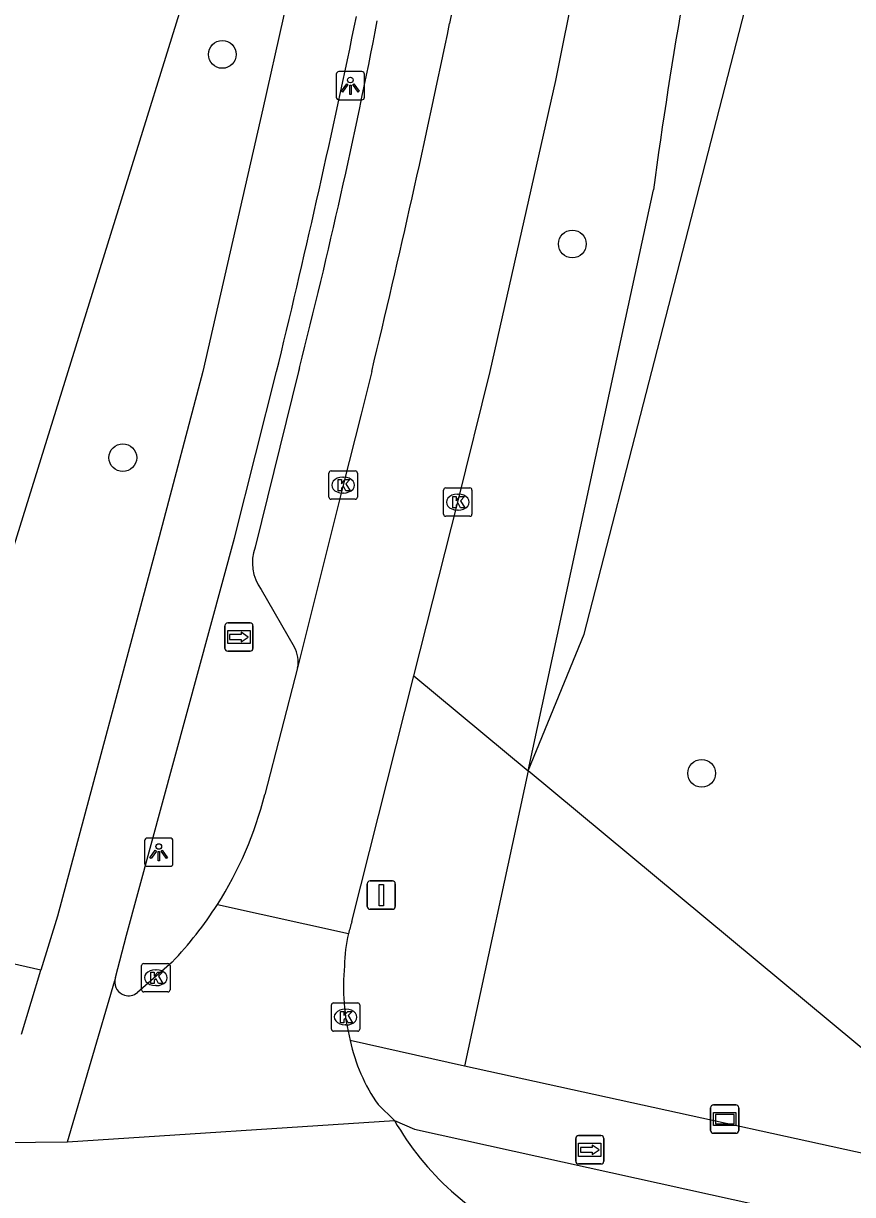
# Model space of a CAD drawing. Extents: x 161771 to 163125, y 382479 to 383177.
# Drawn here: x 163039.93 to 163069.18, y 382720.96 to 382762.29 of the extents above; entities that cross this region are included whole.
import ezdxf

# ---------------------------------------------------------------- set-up
doc = ezdxf.new("R2010")
doc.units = 0
for name, color, linetype in [('IMGEO_Berm_groen', 7, 'Continuous'), ('IMGEO_Boom', 7, 'Continuous'), ('IMGEO_Fietspad_gesloten', 7, 'Continuous'), ('IMGEO_Fietspad_open', 7, 'Continuous'), ('IMGEO_Kolk', 7, 'Continuous'), ('IMGEO_Lichtpunt', 7, 'Continuous'), ('IMGEO_Parkeervlak_open', 7, 'Continuous'), ('IMGEO_Rijbaan_lokaal_gesloten', 7, 'Continuous'), ('IMGEO_Verkeersbordpaal', 7, 'Continuous'), ('IMGEO_Verklikker', 7, 'Continuous'), ('IMGEO_Voetpad_open', 7, 'Continuous'), ('IMGEO_Wegwijzer', 7, 'Continuous')]:
    doc.layers.add(name, color=color, linetype=linetype)

msp = doc.modelspace()

# ---------------------------------------------------------------- linework, layer by layer
at = {"layer": 'IMGEO_Berm_groen'}
for points in [[(163057.737, 382735.908), (163059.714, 382740.737), (163062.097, 382750), (163068.654, 382775.485)], [(163057.737, 382735.908), (163060.77, 382750), (163062.149, 382756.41)], [(163053.704, 382739.261), (163057.737, 382735.908)], [(163057.737, 382735.908), (163055.485, 382725.497)], [(163075.559, 382721.091), (163057.737, 382735.908)]]:
    msp.add_lwpolyline(points, dxfattribs=at)
msp.add_arc((163243.475, 382731.766), 182.993, 163.32089, 172.26034, dxfattribs=at)
at = {"layer": 'IMGEO_Boom'}
for centre in [(163046.946, 382761.191), (163059.291, 382754.503), (163043.439, 382746.963), (163063.851, 382735.827)]:
    msp.add_circle(centre, 0.489, dxfattribs=at)
at = {"layer": 'IMGEO_Fietspad_gesloten'}
for points in [[(163050.712, 382770.486), (163049.089, 382762.473), (163048.376, 382759.274), (163046.258, 382750), (163044.719, 382744.172), (163041.136, 382730.785), (163040.553, 382728.882)], [(163043.184, 382728.625), (163043.563, 382730.115), (163047.376, 382744.128), (163048.859, 382750), (163048.938, 382750.314)], [(163039.861, 382726.625), (163040.553, 382728.882)]]:
    msp.add_lwpolyline(points, dxfattribs=at)
for centre, radius, start, end in [((162687.983, 382837.714), 371.386, 346.38869, 348.32042), ((163043.604, 382728.463), 0.45, 158.9176, 173.2574)]:
    msp.add_arc(centre, radius, start, end, dxfattribs=at)
at = {"layer": 'IMGEO_Fietspad_open'}
msp.add_lwpolyline([(163053.017, 382723.576), (163053.722, 382723.274), (163080.627, 382717.332), (163081.188, 382717.208), (163082.359, 382716.95), (163085.802, 382716.189), (163088.873, 382715.511), (163089.897, 382715.285), (163090.72, 382715.103)], dxfattribs=at)
at = {"layer": 'IMGEO_Kolk'}
for p, q in [((163050.784, 382746.495), (163051.636, 382746.495)), ((163050.709, 382745.569), (163050.709, 382746.421)), ((163051.197, 382746.275), (163051.222, 382746.275)), ((163051.71, 382746.421), (163051.71, 382745.569)), ((163051.22, 382745.715), (163051.195, 382745.715)), ((163054.752, 382744.968), (163054.752, 382745.82)), ((163054.827, 382745.894), (163055.679, 382745.894)), ((163055.24, 382745.674), (163055.265, 382745.674)), ((163055.753, 382745.82), (163055.753, 382744.968)), ((163051.636, 382745.495), (163050.784, 382745.495)), ((163055.679, 382744.894), (163054.827, 382744.894)), ((163055.263, 382745.114), (163055.238, 382745.114)), ((163044.178, 382729.115), (163045.03, 382729.115)), ((163044.103, 382728.189), (163044.103, 382729.041)), ((163044.591, 382728.895), (163044.616, 382728.895)), ((163045.104, 382729.041), (163045.104, 382728.189)), ((163044.614, 382728.335), (163044.589, 382728.335)), ((163045.03, 382728.115), (163044.178, 382728.115)), ((163050.795, 382726.801), (163050.795, 382727.653)), ((163050.87, 382727.727), (163051.722, 382727.727)), ((163051.283, 382727.507), (163051.308, 382727.507)), ((163051.796, 382727.653), (163051.796, 382726.801)), ((163051.722, 382726.727), (163050.87, 382726.727)), ((163051.306, 382726.947), (163051.281, 382726.947))]:
    msp.add_line(p, q, dxfattribs=at)
for points in [[(163050.784, 382746.495), (163051.636, 382746.495)], [(163050.709, 382745.569), (163050.709, 382746.421)], [(163051.03, 382746.195), (163051.153, 382746.195), (163051.153, 382746.044), (163051.283, 382746.195), (163051.447, 382746.195), (163051.301, 382746.044), (163051.454, 382745.795), (163051.302, 382745.795), (163051.217, 382745.959), (163051.153, 382745.892), (163051.153, 382745.795), (163051.03, 382745.795), (163051.03, 382746.195)], [(163051.71, 382746.421), (163051.71, 382745.569)], [(163054.752, 382744.968), (163054.752, 382745.82)], [(163054.827, 382745.894), (163055.679, 382745.894)], [(163055.753, 382745.82), (163055.753, 382744.968)], [(163051.636, 382745.495), (163050.784, 382745.495)], [(163055.073, 382745.594), (163055.196, 382745.594), (163055.196, 382745.443), (163055.326, 382745.594), (163055.49, 382745.594), (163055.344, 382745.443), (163055.497, 382745.194), (163055.345, 382745.194), (163055.26, 382745.358), (163055.196, 382745.291), (163055.196, 382745.194), (163055.073, 382745.194), (163055.073, 382745.594)], [(163055.679, 382744.894), (163054.827, 382744.894)], [(163044.178, 382729.115), (163045.03, 382729.115)], [(163044.103, 382728.189), (163044.103, 382729.041)], [(163044.424, 382728.815), (163044.547, 382728.815), (163044.547, 382728.664), (163044.677, 382728.815), (163044.841, 382728.815), (163044.695, 382728.664), (163044.848, 382728.415), (163044.696, 382728.415), (163044.611, 382728.579), (163044.547, 382728.512), (163044.547, 382728.415), (163044.424, 382728.415), (163044.424, 382728.815)], [(163045.104, 382729.041), (163045.104, 382728.189)], [(163045.03, 382728.115), (163044.178, 382728.115)], [(163050.795, 382726.801), (163050.795, 382727.653)], [(163050.87, 382727.727), (163051.722, 382727.727)], [(163051.796, 382727.653), (163051.796, 382726.801)], [(163051.116, 382727.427), (163051.239, 382727.427), (163051.239, 382727.276), (163051.369, 382727.427), (163051.533, 382727.427), (163051.387, 382727.276), (163051.54, 382727.027), (163051.388, 382727.027), (163051.303, 382727.191), (163051.239, 382727.124), (163051.239, 382727.027), (163051.116, 382727.027), (163051.116, 382727.427)], [(163051.722, 382726.727), (163050.87, 382726.727)]]:
    msp.add_lwpolyline(points, dxfattribs=at)
for centre, start, end in [((163050.786, 382746.419), 91.552, 178.448), ((163050.786, 382746.419), 91.552, 178.448), ((163051.634, 382746.419), 1.552, 88.448), ((163051.634, 382746.419), 1.552, 88.448), ((163054.829, 382745.818), 91.552, 178.448), ((163054.829, 382745.818), 91.552, 178.448), ((163055.677, 382745.818), 1.552, 88.448), ((163055.677, 382745.818), 1.552, 88.448), ((163050.786, 382745.571), 181.552, 268.448), ((163050.786, 382745.571), 181.552, 268.448), ((163051.634, 382745.571), 271.552, 358.448), ((163051.634, 382745.571), 271.552, 358.448), ((163054.829, 382744.97), 181.552, 268.448), ((163054.829, 382744.97), 181.552, 268.448), ((163055.677, 382744.97), 271.552, 358.448), ((163055.677, 382744.97), 271.552, 358.448), ((163044.18, 382729.039), 91.552, 178.448), ((163044.18, 382729.039), 91.552, 178.448), ((163045.028, 382729.039), 1.552, 88.448), ((163045.028, 382729.039), 1.552, 88.448), ((163044.18, 382728.191), 181.552, 268.448), ((163044.18, 382728.191), 181.552, 268.448), ((163045.028, 382728.191), 271.552, 358.448), ((163045.028, 382728.191), 271.552, 358.448), ((163050.872, 382727.651), 91.552, 178.448), ((163050.872, 382727.651), 91.552, 178.448), ((163051.72, 382727.651), 1.552, 88.448), ((163051.72, 382727.651), 1.552, 88.448), ((163050.872, 382726.803), 181.552, 268.448), ((163050.872, 382726.803), 181.552, 268.448), ((163051.72, 382726.803), 271.552, 358.448), ((163051.72, 382726.803), 271.552, 358.448)]:
    msp.add_arc(centre, 0.0765, start, end, dxfattribs=at)
for centre, major_axis, ratio, start_param, end_param in [((163051.196, 382745.995), (-0.387, 0.002), 0.722429, 4.712389, 7.853982), ((163051.221, 382745.995), (-0.39, 0.002), 0.717154, 1.570796, 4.712389), ((163055.239, 382745.394), (-0.387, 0.002), 0.722429, 4.712389, 7.853982), ((163055.264, 382745.394), (-0.39, 0.002), 0.717154, 1.570796, 4.712389), ((163044.59, 382728.615), (-0.387, 0.002), 0.722429, 4.712389, 7.853982), ((163044.615, 382728.615), (-0.39, 0.002), 0.717154, 1.570796, 4.712389), ((163051.282, 382727.227), (-0.387, 0.002), 0.722429, 4.712389, 7.853982), ((163051.307, 382727.227), (-0.39, 0.002), 0.717154, 1.570796, 4.712389)]:
    msp.add_ellipse(centre, major_axis=major_axis, ratio=ratio, start_param=start_param, end_param=end_param, dxfattribs=at)
at = {"layer": 'IMGEO_Lichtpunt'}
for p, q in [((163050.966, 382760.489), (163050.966, 382759.682)), ((163050.966, 382760.489), (163050.966, 382759.682)), ((163051.868, 382760.584), (163051.06, 382760.584)), ((163051.868, 382760.584), (163051.06, 382760.584)), ((163051.962, 382759.682), (163051.962, 382760.489)), ((163051.962, 382759.682), (163051.962, 382760.489)), ((163051.06, 382759.588), (163051.868, 382759.588)), ((163051.06, 382759.588), (163051.868, 382759.588)), ((163044.208, 382733.446), (163044.208, 382732.639)), ((163044.208, 382733.446), (163044.208, 382732.639)), ((163045.11, 382733.541), (163044.302, 382733.541)), ((163045.11, 382733.541), (163044.302, 382733.541)), ((163045.204, 382732.639), (163045.204, 382733.446)), ((163045.204, 382732.639), (163045.204, 382733.446)), ((163044.302, 382732.545), (163045.11, 382732.545)), ((163044.302, 382732.545), (163045.11, 382732.545))]:
    msp.add_line(p, q, dxfattribs=at)
for points in [[(163051.34, 382760.153), (163051.379, 382760.125), (163051.191, 382759.863), (163051.153, 382759.89), (163051.34, 382760.153)], [(163051.442, 382760.105), (163051.489, 382760.105), (163051.489, 382759.783), (163051.442, 382759.783), (163051.442, 382760.105)], [(163051.552, 382760.125), (163051.59, 382760.152), (163051.777, 382759.89), (163051.738, 382759.862), (163051.552, 382760.125)], [(163044.582, 382733.11), (163044.621, 382733.082), (163044.433, 382732.82), (163044.395, 382732.847), (163044.582, 382733.11)], [(163044.684, 382733.062), (163044.731, 382733.062), (163044.731, 382732.74), (163044.684, 382732.74), (163044.684, 382733.062)], [(163044.794, 382733.082), (163044.832, 382733.109), (163045.019, 382732.847), (163044.98, 382732.819), (163044.794, 382733.082)]]:
    msp.add_lwpolyline(points, dxfattribs=at)
for centre in [(163051.465, 382760.287), (163044.707, 382733.244)]:
    msp.add_circle(centre, 0.0994, dxfattribs=at)
for centre, start, end in [((163051.06, 382760.489), 90, 180), ((163051.06, 382760.489), 90, 180), ((163051.868, 382760.489), 0, 90), ((163051.868, 382760.489), 0, 90), ((163051.06, 382759.682), 180, 270), ((163051.06, 382759.682), 180, 270), ((163051.868, 382759.682), 270, 0), ((163051.868, 382759.682), 270, 360), ((163044.302, 382733.446), 90, 180), ((163044.302, 382733.446), 90, 180), ((163045.11, 382733.446), 0, 90), ((163045.11, 382733.446), 0, 90), ((163044.302, 382732.639), 180, 270), ((163044.302, 382732.639), 180, 270), ((163045.11, 382732.639), 270, 0), ((163045.11, 382732.639), 270, 360)]:
    msp.add_arc(centre, 0.0946, start, end, dxfattribs=at)
at = {"layer": 'IMGEO_Parkeervlak_open'}
for points in [[(163049.669, 382750.131), (163049.637, 382750), (163048.106, 382743.8)], [(163048.32, 382742.316), (163049.48, 382740.292)]]:
    msp.add_lwpolyline(points, dxfattribs=at)
for centre, radius, start, end in [((162835.81, 382804.51), 220.664, 345.73346, 348.99306), ((163049.575, 382743.254), 1.567, 159.6303, 216.7812), ((163048.614, 382739.769), 1.012, 347.0439, 31.1366)]:
    msp.add_arc(centre, radius, start, end, dxfattribs=at)
at = {"layer": 'IMGEO_Rijbaan_lokaal_gesloten'}
for points in [[(163053.704, 382739.261), (163055.251, 382745.393), (163056.389, 382750), (163058.706, 382760.272), (163060.137, 382767.379), (163060.743, 382770.576)], [(163056.501, 382769.967), (163056.177, 382768.253), (163054.965, 382762.285)], [(163052.216, 382750), (163051.85, 382748.494), (163051.211, 382745.996), (163049.6, 382739.542)], [(163049.6, 382739.542), (163048.445, 382735.074)], [(163051.519, 382730.596), (163053.704, 382739.261)], [(163046.773, 382731.196), (163051.399, 382730.168)], [(163045.18, 382729.166), (163043.953, 382728.09)], [(163041.488, 382722.82), (163043.157, 382728.516)], [(163052.442, 382724.136), (163053.017, 382723.576)], [(163041.488, 382722.82), (163053.017, 382723.576)], [(163035.815, 382722.769), (163041.488, 382722.82)]]:
    msp.add_lwpolyline(points, dxfattribs=at)
for centre, radius, start, end in [((162680.363, 382839.659), 382.509, 346.4439, 348.32965), ((163035.629, 382738.3), 13.216, 327.4827, 345.8707), ((163035.611, 382738.315), 13.239, 316.2851, 327.4703), ((163056.134, 382729.071), 4.86, 161.7169, 166.9589), ((163056.496, 382728.963), 5.238, 166.6996, 179.2122), ((163058.97, 382728.283), 7.747, 174.4309, 184.176), ((163043.632, 382728.459), 0.479, 173.1411, 253.4669), ((163043.65, 382728.421), 0.448, 249.8564, 312.4257), ((163058.888, 382728.277), 7.665, 184.173, 194.2035), ((163057.466, 382727.671), 6.143, 191.9742, 215.1248), ((163061.971, 382728.742), 10.337, 209.9827, 245.6392)]:
    msp.add_arc(centre, radius, start, end, dxfattribs=at)
at = {"layer": 'IMGEO_Verkeersbordpaal'}
for p, q in [((163052.158, 382732.03), (163052.948, 382732.03)), ((163052.948, 382732.03), (163052.158, 382732.03)), ((163052.058, 382731.13), (163052.058, 382731.93)), ((163052.058, 382731.93), (163052.058, 382731.13)), ((163053.048, 382731.93), (163053.048, 382731.13)), ((163053.048, 382731.13), (163053.048, 382731.93)), ((163052.948, 382731.03), (163052.158, 382731.03)), ((163052.158, 382731.03), (163052.948, 382731.03))]:
    msp.add_line(p, q, dxfattribs=at)
msp.add_lwpolyline([(163052.478, 382731.905), (163052.628, 382731.905), (163052.628, 382731.155), (163052.478, 382731.155), (163052.478, 382731.905)], dxfattribs=at)
for centre, start, end in [((163052.158, 382731.93), 90, 180), ((163052.158, 382731.93), 90, 180), ((163052.948, 382731.93), 0, 90), ((163052.948, 382731.93), 360, 90), ((163052.158, 382731.13), 180, 270), ((163052.158, 382731.13), 180, 270), ((163052.948, 382731.13), 270, 0), ((163052.948, 382731.13), 270, 0)]:
    msp.add_arc(centre, 0.1, start, end, dxfattribs=at)
at = {"layer": 'IMGEO_Verklikker'}
for p, q in [((163064.27, 382724.126), (163065.06, 382724.126)), ((163065.06, 382724.126), (163064.27, 382724.126)), ((163064.17, 382723.226), (163064.17, 382724.026)), ((163064.17, 382724.026), (163064.17, 382723.226)), ((163065.16, 382724.026), (163065.16, 382723.226)), ((163065.16, 382723.226), (163065.16, 382724.026)), ((163065.06, 382723.126), (163064.27, 382723.126)), ((163064.27, 382723.126), (163065.06, 382723.126))]:
    msp.add_line(p, q, dxfattribs=at)
for points in [[(163064.271, 382723.858), (163065.059, 382723.858), (163065.059, 382723.394), (163064.271, 382723.394), (163064.271, 382723.858)], [(163064.336, 382723.793), (163064.336, 382723.459), (163064.994, 382723.459), (163064.994, 382723.793), (163064.336, 382723.793)]]:
    msp.add_lwpolyline(points, dxfattribs=at)
for centre, start, end in [((163064.27, 382724.026), 90, 180), ((163064.27, 382724.026), 90, 180), ((163065.06, 382724.026), 0, 90), ((163065.06, 382724.026), 360, 90), ((163064.27, 382723.226), 180, 270), ((163064.27, 382723.226), 180, 270), ((163065.06, 382723.226), 270, 0), ((163065.06, 382723.226), 270, 0)]:
    msp.add_arc(centre, 0.1, start, end, dxfattribs=at)
at = {"layer": 'IMGEO_Voetpad_open'}
for points in [[(163035.315, 382730.063), (163041.508, 382750), (163047.593, 382769.587), (163046.273, 382770.005), (163047.795, 382775.519), (163049.268, 382775.086), (163057.237, 382800.608)], [(163040.553, 382728.882), (163035.315, 382730.063)], [(163055.485, 382725.497), (163051.457, 382726.396)], [(163075.559, 382721.091), (163055.485, 382725.497)]]:
    msp.add_lwpolyline(points, dxfattribs=at)
at = {"layer": 'IMGEO_Wegwijzer'}
for p, q in [((163047.14, 382741.134), (163047.93, 382741.134)), ((163047.93, 382741.134), (163047.14, 382741.134)), ((163047.04, 382740.234), (163047.04, 382741.034)), ((163047.04, 382741.034), (163047.04, 382740.234)), ((163048.03, 382741.034), (163048.03, 382740.234)), ((163048.03, 382740.234), (163048.03, 382741.034)), ((163047.93, 382740.134), (163047.14, 382740.134)), ((163047.14, 382740.134), (163047.93, 382740.134)), ((163059.413, 382722.141), (163059.413, 382722.941)), ((163059.413, 382722.941), (163059.413, 382722.141)), ((163059.513, 382723.041), (163060.303, 382723.041)), ((163060.303, 382723.041), (163059.513, 382723.041)), ((163060.403, 382722.941), (163060.403, 382722.141)), ((163060.403, 382722.141), (163060.403, 382722.941)), ((163060.303, 382722.041), (163059.513, 382722.041)), ((163059.513, 382722.041), (163060.303, 382722.041))]:
    msp.add_line(p, q, dxfattribs=at)
for points in [[(163047.141, 382740.866), (163047.929, 382740.866), (163047.929, 382740.402), (163047.141, 382740.402), (163047.141, 382740.866)], [(163047.206, 382740.718), (163047.206, 382740.634), (163047.206, 382740.55), (163047.617, 382740.55), (163047.617, 382740.467), (163047.864, 382740.634), (163047.617, 382740.801), (163047.617, 382740.718), (163047.206, 382740.718)], [(163059.514, 382722.773), (163060.302, 382722.773), (163060.302, 382722.309), (163059.514, 382722.309), (163059.514, 382722.773)], [(163059.579, 382722.625), (163059.579, 382722.541), (163059.579, 382722.457), (163059.99, 382722.457), (163059.99, 382722.374), (163060.237, 382722.541), (163059.99, 382722.708), (163059.99, 382722.625), (163059.579, 382722.625)]]:
    msp.add_lwpolyline(points, dxfattribs=at)
for centre, start, end in [((163047.14, 382741.034), 90, 180), ((163047.14, 382741.034), 90, 180), ((163047.93, 382741.034), 0, 90), ((163047.93, 382741.034), 360, 90), ((163047.14, 382740.234), 180, 270), ((163047.14, 382740.234), 180, 270), ((163047.93, 382740.234), 270, 0), ((163047.93, 382740.234), 270, 0), ((163059.513, 382722.941), 90, 180), ((163059.513, 382722.941), 90, 180), ((163060.303, 382722.941), 0, 90), ((163060.303, 382722.941), 360, 90), ((163059.513, 382722.141), 180, 270), ((163059.513, 382722.141), 180, 270), ((163060.303, 382722.141), 270, 0), ((163060.303, 382722.141), 270, 0)]:
    msp.add_arc(centre, 0.1, start, end, dxfattribs=at)

doc.saveas('drawing.dxf')
